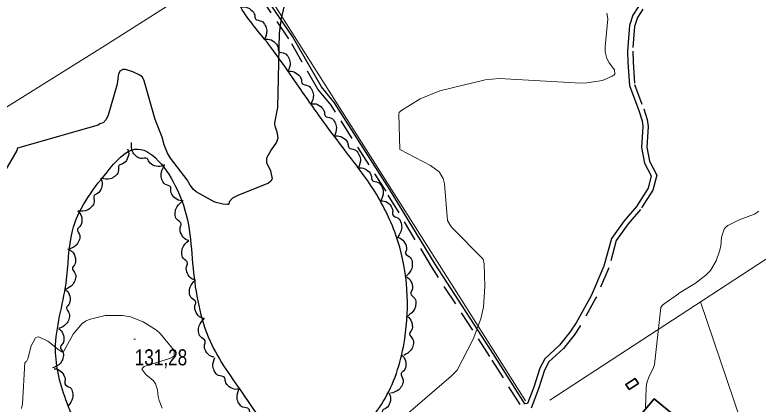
# Model space of a CAD drawing. Extents: x 483843 to 488449, y 4381269 to 4384483.
# Drawn here: x 486857.1 to 487262.3, y 4382249.2 to 4382461.7 of the extents above; entities that cross this region are included whole.
import ezdxf

# ---------------------------------------------------------------- set-up
doc = ezdxf.new("R2010")
doc.units = 0
doc.header["$LTSCALE"] = 3.8
doc.linetypes.add('MEDIUM_DASHED', pattern=[4.5, 3, -1.5])
for name, color, linetype, lineweight in [('27', 7, 'Continuous', 25), ('38', 7, 'Continuous', 25), ('47', 7, 'Continuous', 35), ('51', 7, 'Continuous', 13), ('7', 7, 'Continuous', 13), ('8', 7, 'Continuous', 25), ('9', 7, 'Continuous', 13)]:
    doc.layers.add(name, color=color, linetype=linetype, lineweight=lineweight)

msp = doc.modelspace()

# ---------------------------------------------------------------- linework, layer by layer
at = {"layer": '27'}
for points in [[(486286.37, 4382818.73), (486339.99, 4382829.8), (486391.37, 4382851.5), (486440.09, 4382863.84), (486483.65, 4382864.6), (486530.94, 4382876.91), (486556.13, 4382891.91), (486581.09, 4382903.76), (486654.31, 4382924.49), (486662.47, 4382925.04), (486711.17, 4382931.08), (486727.4, 4382937.04), (486766.91, 4382937.87), (486808.31, 4382909.18), (486821.81, 4382880.51), (486820.67, 4382841.64), (486812.49, 4382812.89), (486799.42, 4382770.69), (486791.78, 4382745.03), (486785, 4382714.29), (486784.58, 4382691.25), (486792.33, 4382675.66), (486812.73, 4382668.89), (486834.8, 4382649.92), (486842.09, 4382627.43), (486847.24, 4382607.13), (486841.07, 4382582.93), (486840.3, 4382544.36), (486820.33, 4382480.87), (486817.63, 4382459.06), (486815.97, 4382420.47), (486812.52, 4382387.85), (486799.99, 4382362.84), (486771.04, 4382337.85), (486733.51, 4382314.2), (486712.72, 4382296.59), (486687.38, 4382263.88), (486690.96, 4382229.15), (486713.22, 4382200.82), (486764.33, 4382192.43), (486778.5, 4382149.68), (486779.01, 4382117.89), (486787.15, 4382072.98), (486813.93, 4382065.66), (486857.54, 4382071.08), (486866.35, 4382080.34), (486893.23, 4382096.95), (486915.85, 4382116.25), (486928.06, 4382127.9), (486936.43, 4382157.7), (486928.1, 4382176.05), (486914.22, 4382205.24), (486902.98, 4382218.81), (486885.61, 4382249.79), (486879.29, 4382279.36), (486884.99, 4382315.26), (486888.52, 4382343.76), (486907.35, 4382375.88), (486922.54, 4382388.35), (486945.58, 4382366.33), (486954.28, 4382323.31), (486963.51, 4382283.6), (486982.52, 4382253.24), (487009.26, 4382225.98), (487037.6, 4382230.32), (487058.96, 4382252.37), (487069.68, 4382284.84), (487065.95, 4382338.17), (487054.24, 4382363.72), (487038.01, 4382386.56), (487027.59, 4382400.37), (487012.06, 4382422.24), (486991.9, 4382450.1), (486977.88, 4382471.56), (486976.21, 4382486.9), (486980.43, 4382521.64), (487024.88, 4382562.69), (487055.81, 4382565.06), (487106.74, 4382596.8), (487155.96, 4382614.11), (487207.74, 4382666.72), (487232.21, 4382676.6), (487267.31, 4382683.94), (487282.71, 4382693.48), (487294.56, 4382707.98), (487340.16, 4382736.84), (487389.67, 4382736.07), (487421.36, 4382716.33), (487454.29, 4382680.57), (487455.44, 4382629.06), (487501.37, 4382598.97)], [(486980.55, 4382465.83), (486982.32, 4382465.99), (486985.8, 4382464.48), (486987.87, 4382461.43), (486988.25, 4382459.41), (486991.58, 4382458.16), (486993.56, 4382455.93), (486994.44, 4382453.04), (486993.24, 4382448.23)], [(486993.25, 4382448.24), (486995.02, 4382448.4), (486998.5, 4382446.91), (487000.58, 4382443.85), (487000.97, 4382441.84), (487004.3, 4382440.6), (487006.29, 4382438.37), (487007.17, 4382435.48), (487005.99, 4382430.66)], [(487006.05, 4382430.71), (487007.82, 4382430.86), (487011.29, 4382429.33), (487013.34, 4382426.25), (487013.7, 4382424.23), (487017.02, 4382422.96), (487018.98, 4382420.71), (487019.84, 4382417.81), (487018.59, 4382413)], [(487018.6, 4382413.01), (487020.37, 4382413.16), (487023.84, 4382411.63), (487025.89, 4382408.56), (487026.26, 4382406.54), (487029.58, 4382405.27), (487031.54, 4382403.02), (487032.4, 4382400.12), (487031.17, 4382395.32)], [(487031.28, 4382395.4), (487033.04, 4382395.61), (487036.56, 4382394.19), (487038.71, 4382391.19), (487039.14, 4382389.18), (487042.5, 4382388.02), (487044.54, 4382385.84), (487045.5, 4382382.97), (487044.42, 4382378.13)], [(486938.68, 4382379.83), (486937.07, 4382379.07), (486933.29, 4382379.29), (486930.3, 4382381.45), (486929.24, 4382383.22), (486925.69, 4382383.25), (486923.06, 4382384.67), (486921.25, 4382387.08), (486920.72, 4382392.02)], [(486918.58, 4382388.5), (486919.12, 4382386.81), (486918.4, 4382383.08), (486915.87, 4382380.4), (486913.98, 4382379.59), (486913.49, 4382376.07), (486911.74, 4382373.65), (486909.1, 4382372.16), (486904.15, 4382372.29)], [(486948.84, 4382360.2), (486947.07, 4382360.28), (486943.82, 4382362.25), (486942.19, 4382365.55), (486942.08, 4382367.61), (486938.95, 4382369.29), (486937.29, 4382371.77), (486936.81, 4382374.76), (486938.65, 4382379.36)], [(487044.29, 4382378.03), (487046.06, 4382378.17), (487049.52, 4382376.6), (487051.53, 4382373.5), (487051.88, 4382371.48), (487055.19, 4382370.17), (487057.13, 4382367.91), (487057.95, 4382365), (487056.67, 4382360.21)], [(486903.78, 4382372.56), (486904.54, 4382370.96), (486904.32, 4382367.17), (486902.16, 4382364.18), (486900.4, 4382363.12), (486900.37, 4382359.57), (486898.96, 4382356.94), (486896.54, 4382355.12), (486891.61, 4382354.59)], [(486952.04, 4382338.47), (486950.37, 4382339.08), (486947.87, 4382341.94), (486947.31, 4382345.59), (486947.83, 4382347.57), (486945.35, 4382350.13), (486944.52, 4382352.99), (486944.97, 4382355.98), (486948.11, 4382359.82)], [(487056.74, 4382360.22), (487058.51, 4382360.05), (487061.64, 4382357.92), (487063.11, 4382354.53), (487063.1, 4382352.48), (487066.14, 4382350.63), (487067.67, 4382348.07), (487067.99, 4382345.06), (487065.91, 4382340.56)], [(486891.33, 4382354.61), (486892.58, 4382353.36), (486893.64, 4382349.72), (486892.61, 4382346.17), (486891.31, 4382344.59), (486892.47, 4382341.23), (486892.02, 4382338.28), (486890.36, 4382335.76), (486885.89, 4382333.61)], [(486955.28, 4382317.02), (486953.63, 4382317.66), (486951.2, 4382320.58), (486950.73, 4382324.24), (486951.3, 4382326.22), (486948.89, 4382328.83), (486948.13, 4382331.72), (486948.65, 4382334.69), (486951.89, 4382338.45)], [(487065.42, 4382340.33), (487067.12, 4382339.82), (487069.78, 4382337.12), (487070.55, 4382333.51), (487070.15, 4382331.49), (487072.77, 4382329.09), (487073.77, 4382326.27), (487073.5, 4382323.26), (487070.58, 4382319.25)], [(486887.12, 4382333.36), (486888.53, 4382332.29), (486890.08, 4382328.83), (486889.54, 4382325.18), (486888.46, 4382323.43), (486890.07, 4382320.26), (486890.02, 4382317.28), (486888.71, 4382314.55), (486884.58, 4382311.81)], [(487674.99, 4382327.12), (487600.73, 4382281.96), (487559.96, 4382263.02), (487543.94, 4382264.48), (487524.28, 4382275.4), (487514.82, 4382289.97), (487514.82, 4382303.08), (487510.45, 4382314.01), (487500.26, 4382321.29), (487492.98, 4382322.75), (487481.33, 4382316.2), (487455.84, 4382279.05), (487420.9, 4382255.74), (487361.2, 4382229.51), (487353.92, 4382233.16), (487333.53, 4382276.86), (487330.62, 4382282.69), (487326.25, 4382284.15), (487321.15, 4382280.5), (487262.18, 4382225.87), (487217.04, 4382194.55), (487186.46, 4382174.88), (487179.18, 4382164.69), (487185.01, 4382145.02), (487193.01, 4382101.31), (487202.48, 4382091.85), (487210.49, 4382084.56), (487220.68, 4382080.92), (487233.79, 4382087.47), (487262.91, 4382104.96), (487326.98, 4382145.75), (487337.9, 4382147.93), (487343, 4382145.02), (487345.91, 4382133.36), (487351.73, 4382112.24), (487364.11, 4382095.49), (487370.66, 4382086.75), (487375.76, 4382079.46), (487377.94, 4382072.18), (487375.76, 4382064.89), (487372.12, 4382058.34), (487375.03, 4382046.68), (487383.77, 4382031.39), (487391.05, 4382027.75), (487408.52, 4382034.3), (487418.71, 4382042.31), (487424.54, 4382039.4), (487429.63, 4382034.3), (487461.67, 4381974.57), (487471.13, 4381957.09), (487476.96, 4381938.88), (487483.51, 4381921.4), (487488.61, 4381921.4), (487500.26, 4381922.13), (487520.64, 4381925.04), (487535.93, 4381938.88), (487546.12, 4381962.92), (487537.39, 4382014.63), (487516.27, 4382080.19), (487500.26, 4382117.34), (487508.26, 4382137.01), (487522.1, 4382155.22), (487538.84, 4382166.87), (487551.22, 4382168.33), (487587.62, 4382141.38), (487611.65, 4382126.81), (487615.29, 4382133.36), (487617.47, 4382140.65), (487615.29, 4382155.22), (487605.83, 4382193.09), (487591.99, 4382228.79), (487597.09, 4382238.26), (487616.75, 4382255.01), (487651.69, 4382276.86), (487675.72, 4382292.16)], [(486960.27, 4382295.88), (486958.58, 4382296.44), (486955.99, 4382299.21), (486955.31, 4382302.84), (486955.76, 4382304.84), (486953.21, 4382307.31), (486952.28, 4382310.15), (486952.63, 4382313.15), (486955.65, 4382317.09)], [(487069.67, 4382319.1), (487071.26, 4382318.33), (487073.47, 4382315.25), (487073.67, 4382311.56), (487072.95, 4382309.63), (487075.16, 4382306.85), (487075.71, 4382303.91), (487074.97, 4382300.98), (487071.46, 4382297.48)], [(486884.43, 4382311.83), (486885.79, 4382310.7), (486887.17, 4382307.17), (486886.47, 4382303.54), (486885.31, 4382301.85), (486886.77, 4382298.61), (486886.58, 4382295.63), (486885.15, 4382292.97), (486880.89, 4382290.42)], [(487070.42, 4382297.47), (487071.89, 4382296.48), (487073.64, 4382293.11), (487073.31, 4382289.43), (487072.34, 4382287.63), (487074.13, 4382284.56), (487074.26, 4382281.57), (487073.11, 4382278.78), (487069.14, 4382275.8)], [(486965.67, 4382274.86), (486963.96, 4382275.37), (486961.3, 4382278.07), (486960.52, 4382281.68), (486960.92, 4382283.69), (486958.3, 4382286.09), (486957.3, 4382288.91), (486957.56, 4382291.92), (486960.48, 4382295.93)], [(486880.98, 4382290.41), (486882.36, 4382289.29), (486883.78, 4382285.77), (486883.11, 4382282.14), (486881.97, 4382280.44), (486883.47, 4382277.21), (486883.32, 4382274.23), (486881.92, 4382271.55), (486877.69, 4382268.96)], [(486979.29, 4382257.49), (486977.53, 4382257.28), (486974.01, 4382258.7), (486971.87, 4382261.71), (486971.44, 4382263.71), (486968.08, 4382264.88), (486966.04, 4382267.06), (486965.09, 4382269.93), (486966.17, 4382274.77)], [(487068.13, 4382275.93), (487069.34, 4382274.62), (487070.27, 4382270.94), (487069.1, 4382267.44), (487067.73, 4382265.91), (487068.77, 4382262.51), (487068.21, 4382259.58), (487066.45, 4382257.12), (487061.9, 4382255.14)], [(486878.6, 4382268.55), (486880.35, 4382268.24), (486883.31, 4382265.87), (486884.49, 4382262.37), (486884.33, 4382260.33), (486887.21, 4382258.24), (486888.53, 4382255.57), (486888.62, 4382252.54), (486886.19, 4382248.22)], [(486992.79, 4382240.5), (486991.03, 4382240.24), (486987.48, 4382241.56), (486985.25, 4382244.5), (486984.76, 4382246.5), (486981.37, 4382247.57), (486979.27, 4382249.69), (486978.24, 4382252.53), (486979.18, 4382257.4)], [(487060.98, 4382255.41), (487061.76, 4382253.82), (487061.57, 4382250.03), (487059.44, 4382247.02), (487057.68, 4382245.95), (487057.69, 4382242.39), (487056.3, 4382239.75), (487053.9, 4382237.91), (487048.97, 4382237.34)]]:
    msp.add_spline(points, degree=3, dxfattribs=at)
at = {"layer": '38', "linetype": 'MEDIUM_DASHED'}
for points in [[(487132.61, 4382249.07), (487116.04, 4382275.22), (487084.25, 4382324.31), (487059.46, 4382365.36), (487029.55, 4382412.35), (487022.36, 4382421.09), (487006.5, 4382448.62), (486987.37, 4382476.92), (486982.31, 4382484.1), (486977.9, 4382489.89), (486974.35, 4382491.77), (486968.66, 4382491.78), (486956.3, 4382490.05), (486949.27, 4382484.47), (486923.72, 4382479.74), (486913.38, 4382479.91), (486895.25, 4382480.66)], [(487199.46, 4382464.74), (487196.51, 4382460.23), (487194.96, 4382455.25), (487193.95, 4382441.75), (487194.14, 4382435.8), (487194.97, 4382423.68), (487199.94, 4382410.32), (487201.88, 4382404.49), (487202.31, 4382400.8), (487201.58, 4382389.43), (487203.11, 4382381.75), (487207.1, 4382374.24), (487204.9, 4382365.98), (487198.24, 4382355.41), (487191.44, 4382347.55), (487184.9, 4382338.48), (487180.95, 4382323.54), (487173.87, 4382307.18), (487165.51, 4382292.09), (487162.03, 4382286.8), (487156.19, 4382279.51), (487148.3, 4382272.26), (487145.96, 4382267.81), (487142.64, 4382257.56), (487138.68, 4382246.98)]]:
    msp.add_lwpolyline(points, dxfattribs=at)
at = {"layer": '38'}
for points in [[(487135.18, 4382249.39), (487118.01, 4382276.49), (487086.24, 4382325.55), (487061.45, 4382366.59), (487031.45, 4382413.72), (487024.29, 4382422.43), (487008.49, 4382449.86), (486989.29, 4382478.25), (486984.2, 4382485.48), (486979.45, 4382491.71), (486974.93, 4382494.11), (486968.5, 4382494.13), (486955.35, 4382492.28), (486948.27, 4382486.66), (486923.52, 4382482.08), (486913.44, 4382482.25), (486895.35, 4382483)], [(487197.08, 4382466.23), (487193.95, 4382461.44), (487192.19, 4382455.78), (487191.14, 4382441.81), (487191.34, 4382435.66), (487192.2, 4382423.08), (487197.29, 4382409.39), (487199.13, 4382403.88), (487199.49, 4382400.73), (487198.76, 4382389.24), (487200.44, 4382380.8), (487204.11, 4382373.9), (487202.3, 4382367.11), (487195.98, 4382357.08), (487189.24, 4382349.29), (487182.32, 4382339.7), (487178.29, 4382324.46), (487171.35, 4382308.42), (487163.11, 4382293.54), (487159.76, 4382288.45), (487154.13, 4382281.43), (487146.04, 4382273.99), (487143.37, 4382268.9), (487139.99, 4382258.48), (487136.65, 4382249.56), (487135.18, 4382249.39)]]:
    msp.add_lwpolyline(points, dxfattribs=at)
at = {"layer": '47'}
for points in [[(487192.07, 4382257.17), (487197.1, 4382260.5), (487195.24, 4382263.31), (487190.21, 4382259.98)], [(487197.77, 4382242.89), (487205.67, 4382252.21), (487215.95, 4382243.49), (487211.83, 4382238.63), (487208.26, 4382241.65), (487204.95, 4382237.75)]]:
    msp.add_lwpolyline(points, close=True, dxfattribs=at)
at = {"layer": '51'}
for points in [[(487537.56, 4382833.81), (487285.63, 4382686.27), (486981.61, 4382494.14), (487135.5, 4382250.96)], [(487350.98, 4382531.06), (487428.4, 4382433.34), (487324.94, 4382366.38), (487148.84, 4382251.47)], [(486758.35, 4382352.97), (486777.31, 4382364.39), (486906.28, 4382444.86), (486975.94, 4382489.22)], [(487160.14, 4382180.75), (487252.72, 4382240.59), (487230.94, 4382305.05)]]:
    msp.add_lwpolyline(points, dxfattribs=at)
at = {"layer": '7'}
msp.add_line((486921.95, 4382284.77), (486922.95, 4382284.77), dxfattribs=at)
at = {"layer": '8'}
for points in [[(487004.4, 4382469), (487002.32, 4382459.85), (487001.13, 4382451.7), (487000.26, 4382411.04), (486998.67, 4382402.67), (486998.68, 4382401.85), (486998.79, 4382401.01), (486999.87, 4382397.87), (487000.4, 4382394.39), (487000.16, 4382393.34), (486999.74, 4382392.25), (486996.85, 4382388), (486994.37, 4382383.51), (486994.22, 4382382.26), (486994.31, 4382381), (486996.57, 4382376.46), (486997.46, 4382372.12), (486996.69, 4382370.99), (486995.46, 4382369.89), (486978.6, 4382363.03), (486975.69, 4382361.6), (486973.93, 4382359.57), (486973.7, 4382358.36), (486973.37, 4382358.19), (486972.94, 4382358.09), (486970.45, 4382358.33)], [(486970.45, 4382358.33), (486966.78, 4382359.24), (486965.83, 4382359.62), (486955.98, 4382365.13), (486954.47, 4382366.4), (486952.73, 4382368.74), (486950.98, 4382371.66), (486941.91, 4382383.46), (486940.37, 4382386.13), (486938.57, 4382390.73), (486937.35, 4382394.94), (486933.57, 4382404.53), (486927.66, 4382425.61), (486926.66, 4382427.63), (486926.06, 4382428.18), (486925.32, 4382428.72), (486921.47, 4382430.61), (486917.47, 4382431.8), (486916.63, 4382431.88), (486915.91, 4382431.87), (486914.3, 4382430.96), (486913.63, 4382429.36), (486913.41, 4382428.45), (486912.83, 4382423.74), (486908.01, 4382406.88), (486906.93, 4382404.47), (486905.26, 4382402.65), (486903.94, 4382402.36), (486903.35, 4382402.11), (486902.56, 4382401.51), (486858.56, 4382388.82), (486858.2, 4382387.6), (486851.61, 4382376.32)]]:
    msp.add_lwpolyline(points, dxfattribs=at)
at = {"layer": '9'}
for points in [[(487179.89, 4382462.66), (487180.4, 4382459.5), (487178.95, 4382444.24), (487179, 4382441.42), (487179.78, 4382437.89), (487181.16, 4382435.4), (487183.97, 4382431.67), (487184.23, 4382429.37), (487183.68, 4382428.74), (487182.84, 4382428.12), (487177.54, 4382425.91), (487168.87, 4382424.48), (487165.9, 4382424.35), (487121.18, 4382426.87), (487113.53, 4382426.14), (487088.82, 4382420.11), (487078.01, 4382415.77), (487067.61, 4382409.3), (487066.62, 4382408.29), (487066.42, 4382407.63), (487066.39, 4382407.48), (487067.06, 4382388.15)], [(487067.06, 4382388.15), (487083.63, 4382379.45), (487088.39, 4382375.99), (487090.57, 4382372.39), (487091.35, 4382369.43), (487092.94, 4382349.37), (487094.78, 4382346.42), (487095.74, 4382345.24), (487112.42, 4382328.3), (487112.89, 4382325.79), (487113.4, 4382313.36), (487112.56, 4382302.07), (487111.17, 4382295.85), (487106.97, 4382284.68), (487098.19, 4382267.83), (487094.93, 4382264.41), (487066.24, 4382239.76)], [(487262.56, 4382354.56), (487262.04, 4382353.95), (487260.4, 4382352.88), (487252.04, 4382349.73), (487245.89, 4382346.7), (487244.73, 4382345.72), (487243.8, 4382344.67), (487242.38, 4382340.38), (487241.99, 4382335.52), (487241.36, 4382332.7), (487239.48, 4382327.38), (487236.29, 4382322.18), (487233.83, 4382319.53), (487228.11, 4382315.18), (487219, 4382309.57), (487218.9, 4382309.49), (487218.84, 4382309.37), (487211.04, 4382303.99), (487210.01, 4382303.1), (487209.33, 4382302.03), (487205.86, 4382270.89), (487205.08, 4382268.73), (487203.02, 4382264.41), (487201.72, 4382260.77), (487201.3, 4382258.33), (487200.92, 4382247.28)], [(486937.49, 4382246.98), (486935.77, 4382251.29), (486935.18, 4382253.47), (486934.79, 4382257.02), (486933.85, 4382260.31), (486933.24, 4382261.22), (486932.47, 4382262.12), (486928.47, 4382265.34), (486926.36, 4382268.31), (486926.79, 4382269.05), (486927.67, 4382269.75), (486941.92, 4382274.23), (486943.13, 4382274.92), (486943.98, 4382275.63), (486944.02, 4382278.47), (486936.27, 4382287.77), (486934.27, 4382289.64), (486927.14, 4382294.2), (486920.22, 4382296.9), (486915.72, 4382297.63), (486906.42, 4382297.59), (486897.6, 4382295.46), (486895.6, 4382294.45), (486893.8, 4382293.25), (486888.87, 4382287.4), (486883.78, 4382278.09), (486883.43, 4382277.9), (486883.22, 4382277.84), (486882.79, 4382277.81), (486881.33, 4382278.71), (486875.06, 4382283.57), (486870.26, 4382285.91), (486869.21, 4382285.8), (486868.29, 4382285.36), (486865.99, 4382281.02), (486864.13, 4382273.93), (486863.43, 4382272.51), (486863, 4382272.33), (486862.82, 4382272.22), (486862.62, 4382272.03), (486861.25, 4382249.36), (486860.74, 4382246.85)]]:
    msp.add_lwpolyline(points, dxfattribs=at)

# ---------------------------------------------------------------- texts
at = {"layer": '7', "width": 0.8}
msp.add_text('131,28', height=8.75, dxfattribs=at).set_placement((486922.45, 4382270.4))

doc.saveas('drawing.dxf')
